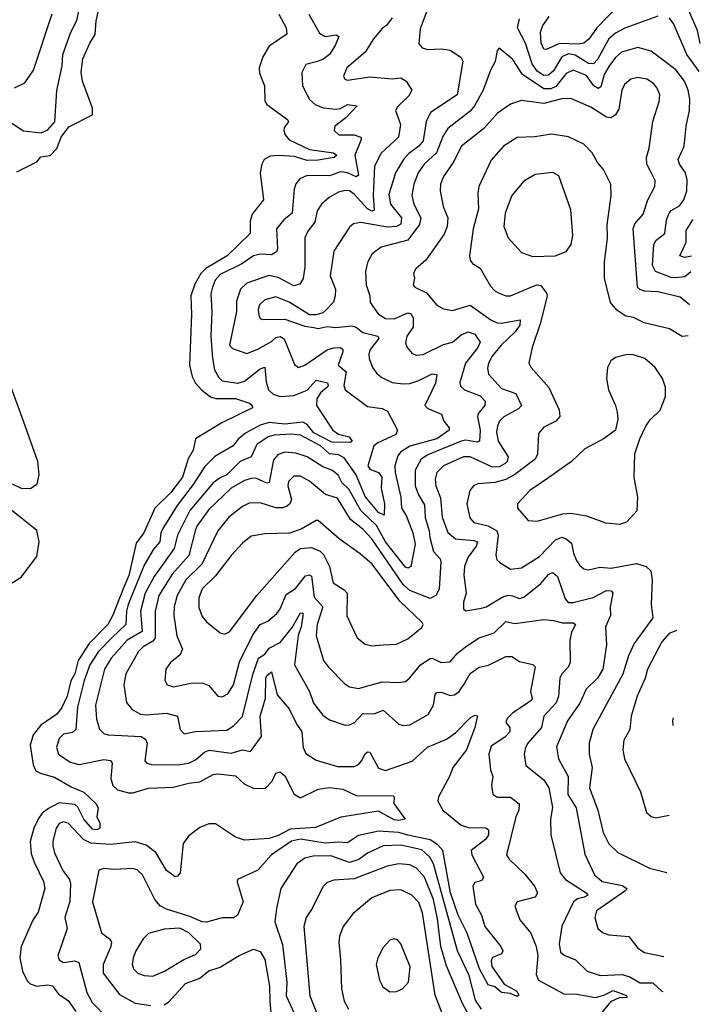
# Model space of a CAD drawing. Extents: x 1552294 to 1694791, y 811929 to 917222.
# Tile 634 of 643: x 1691208 to 1694255, y 895486 to 899891. Entities that reach past the tile are written whole.
import ezdxf

# ---------------------------------------------------------------- set-up
doc = ezdxf.new("R2010")
doc.units = 0

msp = doc.modelspace()

# ---------------------------------------------------------------- linework, layer by layer
at = {"layer": '0CON10XD'}
for points in [[(1691195, 899210), (1691284.6, 899255), (1691302.9, 899277.1), (1691345, 899283.6), (1691374, 899315), (1691393.9, 899365), (1691428.3, 899411.7), (1691534, 899465), (1691534.3, 899495), (1691490.3, 899615), (1691484.1, 899655.9), (1691491.6, 899715), (1691521.8, 899785), (1691546.1, 899823.9), (1691551.2, 899885), (1691577.3, 900005)], [(1691165, 899433.8), (1691225, 899393.5), (1691305, 899384), (1691335, 899397.3), (1691365.7, 899434.3), (1691374.7, 899574.7), (1691399.3, 899685), (1691401.7, 899735), (1691436.9, 899835), (1691463.5, 899886.5), (1691475.3, 899935)], [(1693037.1, 899945), (1693000.5, 899850.5), (1692995, 899783.3), (1693010, 899765), (1693035, 899756.7), (1693095, 899760.5), (1693135, 899754.4), (1693183.5, 899723.5), (1693192.5, 899705), (1693167.2, 899555), (1693047.2, 899475), (1693028.4, 899435), (1693015, 899348.5), (1692995.1, 899324.9), (1692948.9, 899291.1), (1692925.8, 899265), (1692891.2, 899205), (1692861, 899109), (1692867.4, 899065), (1692917.1, 899005), (1692913.9, 898976.1), (1692895.1, 898964.9), (1692855, 898962.1), (1692735, 898983.4), (1692702.7, 898977.3), (1692685, 898962.9), (1692614.6, 898855), (1692598.4, 898745), (1692621.4, 898685), (1692620.6, 898655), (1692612.4, 898627.6), (1692578.8, 898591.2), (1692565, 898580), (1692535, 898570), (1692505, 898570.6), (1692415, 898626.6), (1692355, 898651.6), (1692305, 898638.2), (1692282.1, 898615), (1692276.5, 898595), (1692278.3, 898568.3), (1692284.7, 898554.7), (1692295, 898549.1), (1692395, 898551.4), (1692485, 898520.5), (1692525, 898514.2), (1692545, 898509.4), (1692585, 898518.8), (1692623.6, 898513.6), (1692695, 898521.6), (1692715, 898514.7), (1692745, 898491.2), (1692811.4, 898475), (1692815.4, 898465), (1692777.1, 898415), (1692770.7, 898395), (1692772.9, 898375), (1692788.2, 898335), (1692807.4, 898307.4), (1692829.9, 898289.9), (1692875, 898268.5), (1692925, 898261.2), (1692955, 898263.8), (1692995, 898276.2), (1693055, 898306.8), (1693075, 898303.3), (1693069.7, 898265), (1693021.2, 898165), (1693035, 898151.2), (1693096.6, 898126.6), (1693106.7, 898095), (1693131.1, 898065), (1693130, 898055), (1693075, 898015.6), (1692955, 897983.3), (1692913.6, 897956.4), (1692900.6, 897939.4), (1692887.8, 897895), (1692888.4, 897865), (1692914.1, 897755), (1692917.6, 897705), (1692937.7, 897672.3), (1692968.1, 897595), (1692977.9, 897545), (1692959.1, 897445), (1692945, 897437.7), (1692935, 897441.6), (1692845.4, 897555), (1692805, 897627.6), (1692734.9, 897694.9), (1692681.3, 897791.3), (1692650.7, 897820.7), (1692633.2, 897853.2), (1692605, 897875.3), (1692565, 897890.3), (1692495, 897934.8), (1692445, 897952.4), (1692395, 897956.8), (1692365, 897946), (1692345, 897922.2), (1692325, 897820.6), (1692315, 897818.2), (1692265, 897839.4), (1692245, 897838.2), (1692215, 897829.3), (1692154.6, 897795), (1692055, 897699.7), (1692001.4, 897625), (1691993.8, 897605), (1691965.6, 897494.4), (1691891.2, 897411.2), (1691831.1, 897315), (1691815.2, 897245), (1691815.4, 897124.6), (1691805, 897110.7), (1691761.8, 897085), (1691740.8, 897065), (1691683.2, 896965), (1691674.7, 896915), (1691686.3, 896836.3), (1691711.4, 896805), (1691748.8, 896785), (1691775, 896781.6), (1691865, 896788.6), (1691914.2, 896775), (1691926.7, 896715), (1691945, 896696.7), (1691995, 896706.2), (1692135, 896712.8), (1692165, 896731.5), (1692205, 896773.3), (1692251.9, 896961.9), (1692276.8, 897035), (1692305, 897052.7), (1692325, 897078.9), (1692375, 897104.6), (1692428.2, 897171.8), (1692465, 897238.2), (1692475, 897236.4), (1692476.2, 897225), (1692468.9, 897175), (1692454.6, 897135.4), (1692438.5, 897005), (1692505.4, 896885), (1692523.8, 896833.8), (1692565, 896779.4), (1692595, 896759.6), (1692665, 896735.5), (1692685, 896736.5), (1692705, 896745.5), (1692745, 896786.6), (1692795, 896785.3), (1692835, 896802.8), (1692905, 896740), (1692925, 896733.3), (1692955, 896736.7), (1693037.4, 896782.6), (1693060.8, 896825), (1693067.6, 896872.4), (1693075, 896881.5), (1693095, 896882.9), (1693135, 896868.2), (1693155, 896870.8), (1693175, 896886.2), (1693196.8, 896916.8), (1693225, 896966.7), (1693265, 896994.7), (1693306.7, 897003.3), (1693385, 897042.1), (1693411.5, 897041.5), (1693445, 897020), (1693505, 897006), (1693515.5, 896995.5), (1693495.4, 896885.4), (1693502.5, 896855), (1693499.2, 896845), (1693415, 896790.5), (1693390.4, 896765), (1693385, 896747.5), (1693401.5, 896725), (1693402.7, 896705), (1693379.3, 896680.7), (1693319.3, 896640.7), (1693308.8, 896605), (1693315.4, 896535), (1693326, 896505), (1693319.6, 896465), (1693326.3, 896426.3), (1693345, 896413.1), (1693405, 896412.5), (1693443.4, 896383.4), (1693441.8, 896355), (1693428.8, 896325), (1693386.9, 896155), (1693398.6, 896135), (1693469.2, 896069.2), (1693512.1, 896015), (1693525.6, 895985), (1693515.7, 895965), (1693434.7, 895945.3), (1693424.4, 895925), (1693447.5, 895865), (1693495.6, 895805), (1693519.6, 895745), (1693527.2, 895705), (1693519.6, 895619.6), (1693530.4, 895595), (1693643.8, 895533.8), (1693701.7, 895531.7), (1693785, 895516.7), (1693822.6, 895527.4), (1693865, 895548.8), (1693925, 895526.1), (1693926.2, 895515), (1693895, 895517.5), (1693852.2, 895497.8), (1693815, 895451.4)], [(1693895, 899960.3), (1693791.6, 899855), (1693756.2, 899803.8), (1693733.6, 899786.4), (1693709, 899781), (1693625.1, 899784.9), (1693565, 899757.1), (1693555, 899759.5), (1693542.5, 899785), (1693538.9, 899835), (1693550.3, 899865), (1693578.4, 899905)], [(1694254.8, 899784), (1694242.1, 899842.1), (1694192.5, 899955)], [(1691185, 899586.2), (1691232.2, 899607.8), (1691270.4, 899665), (1691353.5, 899916.5)], [(1692368.8, 899915), (1692400.5, 899855), (1692403.4, 899826.6), (1692325, 899771.8), (1692296.2, 899725), (1692280.3, 899675), (1692281.7, 899651.7), (1692304.4, 899595), (1692305, 899526.2), (1692315, 899511.1), (1692407.5, 899445), (1692411.4, 899435), (1692392.3, 899407.7), (1692390.8, 899395), (1692397.3, 899375), (1692415, 899353.4), (1692505, 899310), (1692613.3, 899295), (1692628, 899285), (1692616.2, 899275), (1692545, 899262.2), (1692495, 899261.1), (1692438.2, 899278.2), (1692365, 899283.7), (1692329.6, 899280.4), (1692302.2, 899265), (1692291.8, 899245), (1692285.4, 899205), (1692299.6, 899085), (1692249.4, 899020.6), (1692240.6, 898989.4), (1692239.3, 898935), (1692137.8, 898835), (1692041.8, 898778.2), (1692018.9, 898755), (1691992, 898708), (1691974.8, 898655), (1691977.4, 898572.6), (1691969.2, 898345), (1691980, 898295), (1691994.8, 898264.8), (1692023.1, 898233.1), (1692063.2, 898203.2), (1692086.9, 898196.9), (1692175, 898196.9), (1692236.7, 898175), (1692248.8, 898165), (1692250, 898155), (1692113.3, 898086.7), (1691995, 898016.2), (1691985.2, 897965.2), (1691963.2, 897926.8), (1691937.2, 897845), (1691885, 897775.6), (1691813.3, 897705), (1691764.3, 897595), (1691730.2, 897549.8), (1691697.1, 897405), (1691670.9, 897345), (1691625, 897227.7), (1691602.3, 897185), (1691519.5, 897100.5), (1691470.5, 897025), (1691455, 896965.3), (1691436.8, 896933.2), (1691420.7, 896865), (1691395, 896810.4), (1691374.6, 896785), (1691303.1, 896735), (1691268.2, 896691.8), (1691255.2, 896645), (1691268.1, 896558.1), (1691281, 896531), (1691305, 896518.2), (1691365, 896503.1), (1691439.5, 896459.5), (1691495, 896435.8), (1691549.5, 896385), (1691560, 896365), (1691553.3, 896325), (1691567, 896297), (1691567.5, 896275), (1691553, 896267), (1691535, 896270), (1691495.7, 896315), (1691468.8, 896368.8), (1691455, 896380.6), (1691385, 896387.9), (1691337.1, 896362.9), (1691308.9, 896341.1), (1691292.6, 896317.4), (1691271.7, 896275), (1691255.3, 896215), (1691260.5, 896160.5), (1691272.7, 896122.7), (1691315, 896036), (1691320.8, 896005), (1691290.9, 895899.1), (1691266.7, 895863.3), (1691214.6, 895745.4), (1691208.7, 895695), (1691221.1, 895635), (1691241.5, 895591.5), (1691255, 895578.1), (1691285, 895567.8), (1691335, 895574.2), (1691355, 895568.6), (1691382.4, 895532.4), (1691425, 895504.2), (1691459.2, 895455)], [(1692502.5, 899915), (1692550.9, 899830.9), (1692575, 899816.1), (1692625, 899822.5), (1692636.2, 899815), (1692620.8, 899775), (1692595, 899735.5), (1692565, 899713.2), (1692535, 899702.8), (1692489.4, 899690.6), (1692471.8, 899655), (1692474.5, 899595.5), (1692505, 899533.1), (1692531.2, 899511.2), (1692566.8, 899496.8), (1692625, 899490.1), (1692645, 899493.8), (1692675, 899512.1), (1692718.2, 899505), (1692668.8, 899451.2), (1692619.6, 899415), (1692615.7, 899395.7), (1692636.4, 899376.4), (1692705, 899376.4), (1692735.5, 899365), (1692737.5, 899355), (1692708.9, 899285), (1692724.8, 899195.2), (1692715, 899187.5), (1692675.5, 899205.5), (1692645, 899209.6), (1692595, 899192.3), (1692495, 899193.1), (1692461.6, 899178.4), (1692444.1, 899155.9), (1692437.4, 899132.6), (1692427.8, 899025), (1692390.3, 898995), (1692357.8, 898955), (1692362.7, 898865), (1692358.2, 898851.8), (1692335, 898839.4), (1692285, 898842.4), (1692255.1, 898834.9), (1692202, 898798), (1692105, 898750.3), (1692083.6, 898725), (1692071.1, 898695), (1692063.4, 898665), (1692068.1, 898585), (1692064, 898475), (1692070.8, 898375), (1692080.5, 898325), (1692099.8, 898289.8), (1692115, 898275.9), (1692185.2, 898264.8), (1692215, 898273.8), (1692285, 898328.9), (1692305, 898336.4), (1692311.3, 898271.3), (1692322.2, 898235), (1692342.9, 898215), (1692375, 898204.8), (1692435, 898209.6), (1692495, 898234), (1692535, 898278.9), (1692586.1, 898266.1), (1692589.3, 898255), (1692583.5, 898245), (1692555, 898222.3), (1692538.8, 898195), (1692536.3, 898165), (1692610, 898055), (1692635, 898037.2), (1692683.3, 898025), (1692696.1, 898005), (1692688.8, 897998.8), (1692605, 898000.9), (1692525, 898043), (1692495, 898080.3), (1692475, 898090.4), (1692395, 898081.2), (1692325, 898088.4), (1692285, 898076.9), (1692218.8, 898041.2), (1692186.7, 898015), (1692163.8, 897985), (1692082.5, 897937.5), (1692037.2, 897892.8), (1691985, 897811.1), (1691912.6, 897717.4), (1691848.5, 897615), (1691840.2, 897595), (1691836, 897555), (1691808, 897522), (1691765, 897451.3), (1691694.3, 897275), (1691686.4, 897245), (1691683.3, 897185), (1691621.2, 897125), (1691561.6, 897065), (1691522.3, 897005), (1691496.8, 896935), (1691467.3, 896815), (1691459, 896715), (1691445, 896702.5), (1691405, 896695.3), (1691384.8, 896675.2), (1691373.2, 896635), (1691381.8, 896605), (1691435, 896570), (1691475, 896559), (1691585, 896581.8), (1691615, 896576.8), (1691623.1, 896565), (1691616.7, 896496.7), (1691624.7, 896465), (1691646.4, 896446.4), (1691695, 896433), (1691715, 896433), (1691785, 896453.3), (1691895, 896457.4), (1691965, 896476.2), (1692015, 896481.3), (1692075, 896514.3), (1692095, 896517.6), (1692175, 896508.4), (1692213.2, 896473.2), (1692253.7, 896453.7), (1692307.7, 896452.3), (1692338.6, 896485), (1692355, 896520), (1692375, 896526.2), (1692395, 896508), (1692437.1, 896427.1), (1692465, 896410.4), (1692545, 896448.2), (1692595, 896456.2), (1692655, 896448.7), (1692715, 896420), (1692879.6, 896419.6), (1692884.3, 896414.3), (1692883.3, 896385), (1692933.8, 896315), (1692905, 896308.2), (1692885, 896311.9), (1692815, 896350.6), (1692646.2, 896323.8), (1692532, 896278), (1692419.5, 896270.5), (1692365, 896241.2), (1692325, 896228.5), (1692215, 896221), (1692174.8, 896234.8), (1692085, 896293), (1692055, 896293.9), (1692015, 896277.7), (1691965, 896240), (1691940, 896205), (1691926.1, 896073.9), (1691915, 896059.2), (1691905, 896056.9), (1691865, 896084.6), (1691818.4, 896165), (1691775, 896198.4), (1691725, 896213.9), (1691615, 896201.6), (1691526.8, 896206.8), (1691493.5, 896223.5), (1691425, 896297.4), (1691405, 896302.9), (1691385, 896295.4), (1691371.7, 896275), (1691356.1, 896216.1), (1691357.1, 896195), (1691365, 896163.3), (1691401.2, 896085), (1691430.8, 896045), (1691435.2, 896025), (1691433.4, 895946.6), (1691410.9, 895875), (1691420.6, 895825), (1691396.6, 895755), (1691379.5, 895705), (1691385.4, 895685.4), (1691405, 895674), (1691455, 895681.2), (1691473.3, 895673.3), (1691509.6, 895539.6), (1691533.3, 895495), (1691601.6, 895425)], [(1692875, 899899.2), (1692849.5, 899865), (1692833, 899853), (1692792.2, 899805), (1692754, 899746), (1692673.3, 899675), (1692658, 899638), (1692663.8, 899625), (1692675, 899620.8), (1692775, 899635.5), (1692875, 899626.7), (1692915, 899630), (1692937.5, 899615), (1692964, 899575), (1692950.4, 899549.6), (1692899.1, 899500.9), (1692891.1, 899485), (1692912.4, 899422.4), (1692903.3, 899365), (1692826.6, 899293.4), (1692796.8, 899235), (1692790.9, 899105), (1692795, 899038), (1692785, 899034.8), (1692765, 899044.8), (1692705, 899110.5), (1692685, 899124.7), (1692665, 899127.1), (1692635, 899118.7), (1692593.1, 899095), (1692559.1, 899065), (1692540, 899035), (1692529.6, 898985), (1692497.9, 898945), (1692485.3, 898914.7), (1692484.7, 898784.7), (1692477.1, 898732.9), (1692462.8, 898707.2), (1692435, 898700.6), (1692365, 898737.8), (1692323.1, 898746.9), (1692225, 898712.9), (1692196, 898685), (1692179, 898631), (1692178.2, 898585), (1692147.7, 898435), (1692160.2, 898420.2), (1692225, 898397.5), (1692275, 898417.4), (1692335, 898451.4), (1692355, 898469.8), (1692375, 898474), (1692392.5, 898462.5), (1692438.2, 898348.2), (1692455.6, 898335.6), (1692485, 898345.3), (1692585, 898414.4), (1692615, 898423.5), (1692645, 898423.9), (1692654.6, 898415), (1692655.3, 898405), (1692634.6, 898345), (1692669.7, 898315), (1692659.7, 898255), (1692664.8, 898234.8), (1692765, 898160.5), (1692831.4, 898151.4), (1692855, 898139.4), (1692899.4, 898055), (1692891.9, 898035), (1692811.3, 897998.7), (1692793.2, 897985), (1692766.3, 897895), (1692775, 897880.5), (1692815, 897865.6), (1692828.7, 897845), (1692826, 897795), (1692841.9, 897725), (1692840, 897675), (1692815, 897686.6), (1692755, 897757.9), (1692715.1, 897855.1), (1692660.9, 897930.9), (1692635, 897944.5), (1692595, 897949.4), (1692555, 897985.1), (1692465, 898031.6), (1692425, 898037.3), (1692347.1, 898032.9), (1692320, 898025), (1692270, 897990), (1692244, 897936), (1692195.9, 897914.1), (1692135.6, 897855), (1692105, 897842.1), (1692075, 897819.5), (1691969.7, 897695), (1691914.8, 897585), (1691900.4, 897525), (1691810.4, 897399.6), (1691770.7, 897325), (1691748.7, 897245), (1691756.6, 897153.4), (1691689.8, 897115), (1691617.5, 897035), (1691587.6, 896985), (1691547.1, 896825), (1691551.7, 896761.7), (1691565, 896717.1), (1691585, 896698.5), (1691605, 896692.5), (1691752.5, 896685), (1691772, 896672), (1691778.8, 896655), (1691769.2, 896575), (1691778, 896565), (1691798.7, 896558.7), (1691915, 896557.9), (1691965, 896565.8), (1691995, 896579.4), (1692035.7, 896614.3), (1692056.3, 896623.6), (1692155, 896610.2), (1692205, 896624), (1692242.1, 896617.9), (1692290.9, 896685), (1692285.2, 896775), (1692308.3, 896855), (1692310.4, 896945), (1692315, 896957.5), (1692335, 896973.1), (1692360.9, 896870.9), (1692415, 896807.5), (1692448.2, 896738.2), (1692470.9, 896705), (1692476.5, 896635), (1692488.9, 896608.9), (1692535, 896578.6), (1692630.5, 896550.5), (1692705, 896550.4), (1692725, 896558.8), (1692738.7, 896575), (1692755, 896606.9), (1692765, 896615.6), (1692775, 896614.4), (1692815, 896542.2), (1692845, 896531.8), (1692965, 896574.1), (1693033.5, 896636.5), (1693118, 896672), (1693158.9, 896701.1), (1693225, 896767.5), (1693245, 896780), (1693257.5, 896777.5), (1693245.6, 896725), (1693207.7, 896625), (1693146.5, 896545), (1693132.3, 896505), (1693083.6, 896415), (1693080.6, 896395), (1693102.2, 896355), (1693185, 896288.2), (1693217.2, 896277.2), (1693295, 896276.5), (1693306.2, 896266.2), (1693306.2, 896245), (1693294.8, 896225), (1693228.5, 896175), (1693231.5, 896155), (1693283.6, 896055), (1693278.8, 896041.2), (1693264.1, 896035.9), (1693245, 896030.8), (1693236.8, 896015), (1693249.2, 895935), (1693275.5, 895885.5), (1693289.7, 895835), (1693362.5, 895745), (1693370.5, 895725), (1693365, 895712), (1693324.5, 895695.5), (1693319.2, 895680.8), (1693321.4, 895655), (1693377, 895577), (1693433.9, 895545), (1693442.7, 895527.3), (1693435, 895520.8), (1693405, 895535.5), (1693365, 895539.6), (1693334.5, 895564.5), (1693305, 895574.1), (1693266.9, 895645), (1693211, 895805), (1693171.6, 895885), (1693136.6, 895985), (1693102.3, 896175), (1693080, 896200), (1693045, 896222.1), (1692945, 896243.6), (1692905, 896254.2), (1692815, 896260.9), (1692725, 896241.6), (1692675, 896208.4), (1692635, 896212), (1692575, 896207), (1692465, 896225.1), (1692425, 896215.9), (1692336.2, 896155), (1692273.7, 896086.3), (1692183.8, 896045), (1692182, 896035), (1692208.1, 895945), (1692184, 895885), (1692165, 895873.1), (1692115, 895873.5), (1692045, 895853.6), (1692025, 895855.4), (1691969.7, 895879.7), (1691865, 895911.5), (1691837.1, 895927.1), (1691812.9, 895955), (1691758.5, 896065), (1691735, 896087.9), (1691715, 896093.8), (1691630.5, 896089.5), (1691585, 896094.5), (1691563.4, 896086.6), (1691533.8, 895945), (1691575, 895806.2), (1691609.8, 895779.8), (1691618.8, 895765), (1691616.7, 895745), (1691581.6, 895665), (1691582.4, 895625), (1691655, 895530.8), (1691725, 895492.1), (1691795, 895481.5)], [(1694065, 899906.1), (1693917, 899853), (1693875, 899831.1), (1693845, 899805.3), (1693795, 899712.7), (1693776.9, 899693.1), (1693755, 899694.3), (1693695, 899732.5), (1693665, 899738.6), (1693634.9, 899725.1), (1693598.1, 899661.9), (1693575, 899642.2), (1693555, 899640.7), (1693525, 899660), (1693502.6, 899692.6), (1693471.9, 899785), (1693436.7, 899855), (1693445.6, 899894.4)], [(1694249.5, 899659.5), (1694193.9, 899735), (1694134.2, 899874.2), (1694115, 899898.9)], [(1694211.9, 898763), (1694185, 898740), (1694145, 898736.4), (1694125, 898737.2), (1694053.5, 898765), (1694041.2, 898791.2), (1694046, 898885), (1694057.5, 898905), (1694096.1, 898935), (1694103.8, 898995), (1694115.9, 899025), (1694125, 899036.6), (1694162.3, 899057.7), (1694181.5, 899085), (1694193.9, 899125), (1694195.9, 899175), (1694188.4, 899205), (1694161.6, 899245), (1694155.9, 899265), (1694182, 899325), (1694191.2, 899415), (1694206.1, 899483.9), (1694207.8, 899535), (1694200.2, 899575), (1694183.3, 899615), (1694145, 899666.7), (1694035, 899749.2), (1693975, 899766.6), (1693901.8, 899745), (1693875, 899721.3), (1693845, 899681.6), (1693825.1, 899644.9), (1693809.7, 899590.3), (1693797.4, 899582.6), (1693778.8, 899595), (1693745, 899641), (1693685, 899665.2), (1693655, 899650.6), (1693607.9, 899592.1), (1693585, 899581.5), (1693555, 899580.8), (1693459.5, 899645), (1693415, 899713.1), (1693355, 899763.3), (1693345, 899752.5), (1693336.1, 899703.9), (1693315.4, 899664.6), (1693282.4, 899575), (1693244.7, 899505), (1693225, 899481.8), (1693125, 899404.6), (1693101.7, 899368.3), (1693074.6, 899295.4), (1693018.4, 899245), (1692992.4, 899205), (1692972.6, 899155), (1692964.3, 899104.3), (1692971.8, 899065), (1693003.8, 899005), (1692998.6, 898975), (1692945.7, 898904.3), (1692826.8, 898873.2), (1692786.4, 898843.6), (1692764.6, 898805), (1692756.9, 898765), (1692759.1, 898705), (1692775.9, 898655.9), (1692776.5, 898625), (1692813.5, 898575), (1692845, 898554.7), (1692885, 898553.3), (1692945, 898579.5), (1692960, 898575), (1692969.8, 898555), (1692969, 898515), (1692941.1, 898475), (1692935.5, 898445.5), (1692942.2, 898425), (1692965, 898396.9), (1692985, 898390), (1693015, 898393.3), (1693105, 898438), (1693145, 898448.7), (1693185, 898481.2), (1693215, 898494.6), (1693245, 898483.5), (1693268.9, 898448.9), (1693259.4, 898425), (1693203.8, 898355), (1693177.8, 898267.8), (1693182, 898252), (1693199.5, 898235), (1693268.7, 898208.7), (1693291.8, 898185), (1693289.6, 898165), (1693261.2, 898128.8), (1693257.2, 898115), (1693270, 898055), (1693266.9, 898005), (1693255, 898001.4), (1693205, 898009.7), (1693185, 898005.7), (1693035.7, 897944.3), (1693004.7, 897925), (1692979, 897875), (1692978.3, 897805), (1692993, 897765), (1693019.9, 897719.9), (1693023.3, 897663.3), (1693041.8, 897605), (1693044.8, 897574.8), (1693061.3, 897511.3), (1693089.7, 897479.8), (1693094.1, 897465), (1693086, 897344), (1693070.3, 897315), (1693045, 897301.5), (1692955, 897337.4), (1692924.1, 897364.1), (1692785, 897568.9), (1692745, 897612.3), (1692688.9, 897655), (1692630.8, 897750.8), (1692577.4, 897767.4), (1692505, 897827.1), (1692465, 897848.6), (1692435, 897849.2), (1692411.6, 897825), (1692408.9, 897805), (1692424.7, 897745), (1692416.9, 897725), (1692405.1, 897714.9), (1692385, 897707.4), (1692355, 897706.7), (1692285, 897729.7), (1692235, 897727.8), (1692205, 897712.5), (1692144.7, 897665), (1692096, 897604), (1692024.3, 897455.7), (1691952.2, 897385), (1691913, 897315), (1691900, 897265), (1691898.9, 897225), (1691911.6, 897135), (1691937.1, 897075), (1691925, 897047.5), (1691883.1, 897015), (1691863.3, 896985), (1691857.5, 896935), (1691868.8, 896915), (1691897.1, 896907.1), (1691975, 896922.7), (1692025, 896924.5), (1692055, 896913.1), (1692095, 896864.3), (1692115, 896862.5), (1692139.4, 896875), (1692165, 896916), (1692191.8, 897018.2), (1692251.4, 897138.6), (1692285, 897185.7), (1692319.1, 897200.9), (1692360, 897235), (1692374.8, 897255.2), (1692401, 897319), (1692443.6, 897346.4), (1692487.3, 897402.7), (1692505, 897407.8), (1692515, 897401.2), (1692527.2, 897307.2), (1692564.7, 897265), (1692540.2, 897185), (1692535.3, 897135), (1692568.8, 897025), (1692590, 896995), (1692661.9, 896921.9), (1692685, 896906.5), (1692725, 896899.1), (1692831.3, 896928.7), (1692904.6, 896925.4), (1692935, 896931.1), (1692955, 896946.7), (1693002, 897005), (1693045, 897034), (1693055, 897034.6), (1693095, 897015.4), (1693135, 897018.8), (1693166.9, 897055), (1693204.5, 897085.5), (1693265.6, 897125), (1693332, 897148), (1693385, 897198.7), (1693425, 897190.4), (1693555, 897207.8), (1693597.5, 897202.5), (1693637.2, 897192.8), (1693685, 897192.9), (1693695.5, 897185.5), (1693678.5, 897151.5), (1693670.5, 897115), (1693672.3, 897015), (1693663.8, 896995), (1693635.4, 896965), (1693625.3, 896945), (1693619.7, 896865), (1693610.3, 896835), (1693554.6, 896775), (1693543.2, 896725), (1693482.8, 896655), (1693471.8, 896635), (1693466.8, 896605), (1693474.5, 896555), (1693555, 896490), (1693576.4, 896455), (1693592.6, 896367.4), (1693584.6, 896315), (1693586.2, 896245), (1693627.5, 896075), (1693651.5, 896045), (1693743.8, 895985), (1693750.9, 895975), (1693735.6, 895965), (1693705, 895958.3), (1693687, 895945), (1693634.7, 895835.3), (1693623.3, 895756.7), (1693629.5, 895719.5), (1693645, 895706.9), (1693696.2, 895685), (1693748, 895635), (1693806, 895616), (1693905, 895619.6), (1693939.2, 895609.2), (1693985, 895583), (1694042.1, 895582.1), (1694082.5, 895545), (1694086.6, 895543)], [(1694205.8, 898614.7), (1694165, 898649.7), (1694065, 898673.2), (1694005, 898676.7), (1693983.9, 898683.9), (1693973.2, 898695), (1693954.8, 898955.2), (1693962.2, 898977.8), (1693998.8, 899021.2), (1694019.3, 899085), (1694051.5, 899145), (1694052, 899172), (1694036.1, 899203.9), (1694015.4, 899245), (1694013.7, 899273.7), (1694025.5, 899315.5), (1694042.7, 899435), (1694070, 899525), (1694073.5, 899555), (1694062.1, 899585), (1694045, 899605.4), (1694015, 899624.6), (1693975, 899631.5), (1693944.2, 899625), (1693915, 899601.4), (1693903.1, 899575), (1693889.4, 899490.6), (1693875.3, 899464.7), (1693855, 899451.8), (1693835, 899455.3), (1693765, 899500), (1693675, 899538.9), (1693635, 899536.7), (1693555, 899516.3), (1693455, 899529.6), (1693405, 899512.3), (1693347.2, 899472.8), (1693285.5, 899404.5), (1693185.6, 899324.4), (1693148.2, 899251.8), (1693105, 899190), (1693092.5, 899155), (1693090, 899125), (1693103.3, 899055), (1693125.3, 899005), (1693122.2, 898965), (1693108.5, 898931.5), (1693026.9, 898815), (1692979.4, 898775), (1692971.4, 898755), (1692975.6, 898735), (1692970, 898705), (1692977.5, 898695), (1693028.9, 898668.9), (1693075, 898614.3), (1693105, 898597.8), (1693145, 898590.6), (1693225, 898613.3), (1693317.8, 898547.8), (1693345, 898535.3), (1693365, 898533.4), (1693448.2, 898548.2), (1693446.9, 898525), (1693425.6, 898495), (1693362.9, 898435), (1693322.5, 898385), (1693306.4, 898355), (1693301.7, 898331.7), (1693307.1, 898305), (1693365, 898240.6), (1693428.8, 898218.8), (1693454, 898165), (1693440.3, 898149.7), (1693375.4, 898115), (1693356, 898095), (1693346.6, 898073.4), (1693343, 898045), (1693350.7, 898005), (1693394, 897935), (1693389.7, 897915), (1693380.8, 897905), (1693355, 897890.5), (1693325, 897889.6), (1693225, 897935.7), (1693195, 897934.7), (1693104.6, 897895), (1693075.3, 897865), (1693068.1, 897835), (1693071.2, 897805), (1693091.2, 897751.2), (1693099.3, 897665), (1693125, 897597.3), (1693158.9, 897568.9), (1693241.5, 897561.5), (1693257.5, 897555), (1693252.1, 897535), (1693213.6, 897485), (1693198.6, 897445), (1693196.4, 897406.4), (1693207.3, 897325), (1693194.5, 897285), (1693194.2, 897254.2), (1693206, 897246), (1693275, 897258.8), (1693295.7, 897265), (1693370.7, 897309.3), (1693395, 897316.4), (1693413.9, 897313.9), (1693445, 897302.2), (1693465, 897308), (1693541.6, 897368.4), (1693575, 897409.6), (1693595, 897418.2), (1693615, 897400.8), (1693649.9, 897299.9), (1693663.6, 897283.6), (1693685, 897283.6), (1693775, 897306.1), (1693835, 897337.2), (1693855, 897335.4), (1693862.7, 897325), (1693851.8, 897265), (1693853.1, 897225), (1693830.9, 897175), (1693835.3, 897095), (1693818.4, 896985), (1693793.9, 896945), (1693743.4, 896896.6), (1693715.9, 896834.1), (1693660.4, 896755), (1693611.2, 896638.8), (1693620.4, 896585), (1693664, 896505), (1693661.9, 896425), (1693699.8, 896365), (1693738.2, 896158.2), (1693780.7, 896065), (1693815, 896036.3), (1693905, 896018.4), (1693925.8, 896005), (1693921.4, 895995), (1693790, 895905), (1693782.3, 895875), (1693795.6, 895825), (1693817.2, 895807.2), (1693845, 895796.9), (1693935, 895790), (1693975, 895737.1), (1694005, 895718.9), (1694092.1, 895700.9)], [(1694200.1, 898477.3), (1694173.4, 898473.4), (1694117.2, 898507.2), (1694004.1, 898534.1), (1693955, 898558.5), (1693921.2, 898565), (1693881.4, 898591.4), (1693853.3, 898625), (1693825.6, 898735), (1693825.5, 898805.5), (1693839.1, 898915), (1693837.4, 898972.6), (1693856.4, 899105), (1693853.6, 899155), (1693820.7, 899220.7), (1693795, 899252), (1693771.1, 899295), (1693734.1, 899334.1), (1693665, 899366.8), (1693588.9, 899378.9), (1693513.9, 899366.1), (1693435, 899363.1), (1693373.3, 899325), (1693318.3, 899261.7), (1693263.5, 899145), (1693259.1, 899115), (1693262.7, 899045), (1693238.1, 898955), (1693222.2, 898835), (1693224.3, 898815), (1693235, 898800), (1693268.8, 898778.8), (1693315, 898699.4), (1693335, 898677.8), (1693355, 898666.7), (1693385, 898655.7), (1693405, 898655.6), (1693503.1, 898696.9), (1693525, 898704.7), (1693541.1, 898701.1), (1693567, 898667), (1693569.5, 898655), (1693540, 898535), (1693501.5, 898425), (1693487.1, 898355), (1693497.5, 898335), (1693576.7, 898245), (1693623.3, 898145), (1693625.6, 898115.6), (1693608.6, 898095), (1693555, 898067.8), (1693530.8, 898039.2), (1693526.7, 897946.7), (1693515.5, 897924.5), (1693425, 897856.5), (1693385, 897833.5), (1693335, 897821.2), (1693258.8, 897815), (1693239.4, 897805), (1693223.1, 897785), (1693209.3, 897725), (1693222.7, 897662.7), (1693241.6, 897641.6), (1693305, 897627.4), (1693344.1, 897604.1), (1693350.5, 897585), (1693339.1, 897495), (1693343.3, 897475), (1693356.7, 897463.3), (1693405, 897432.7), (1693455, 897439.5), (1693535, 897489.2), (1693606.5, 897563.5), (1693635, 897576), (1693655, 897568.8), (1693678.6, 897548.6), (1693686.5, 897505), (1693701.1, 897471.1), (1693715, 897448.6), (1693733.9, 897433.9), (1693755, 897429.5), (1693805, 897441.5), (1693855, 897437.9), (1693968.7, 897458.7), (1694011.9, 897445), (1694033.5, 897425), (1694039.4, 897385), (1694035.5, 897275.5), (1694042.9, 897215), (1693958.9, 897101.1), (1693933.3, 897045), (1693907.5, 896962.5), (1693773.2, 896715), (1693756.8, 896655), (1693757.5, 896605), (1693770, 896545), (1693758.8, 896455), (1693795.9, 896355), (1693819.7, 896255), (1693845, 896204.5), (1693885.3, 896165.3), (1694028, 896095), (1694105.3, 896076.4)], [(1693505, 898830.9), (1693605, 898833.8), (1693655, 898854.2), (1693676.9, 898885), (1693684.4, 898925), (1693675, 899040), (1693622.1, 899192.1), (1693595, 899206.9), (1693515, 899198.2), (1693465, 899168.9), (1693410.8, 899105), (1693380.9, 899025), (1693375.5, 898965), (1693395.4, 898915.4), (1693455, 898849.5), (1693505, 898830.9)], [(1694214.8, 898833.6), (1694185, 898826.6), (1694163.2, 898835), (1694192, 898895), (1694191.9, 898948.1), (1694221.4, 898995), (1694221.5, 898996.7)], [(1693895, 897634.3), (1693925.8, 897644.2), (1693971.4, 897695), (1693974.4, 897755), (1693958.5, 897845), (1693961.9, 897948.1), (1693984.2, 898015.8), (1694012.5, 898075), (1694029.8, 898100.2), (1694075.5, 898144.5), (1694098.8, 898205), (1694098.8, 898245), (1694085.8, 898285), (1694052.9, 898335), (1694006, 898375), (1693955, 898391.4), (1693927, 898393), (1693875, 898380), (1693854.5, 898365.5), (1693838.9, 898335), (1693834.3, 898285), (1693844.3, 898235), (1693875.8, 898165), (1693882.9, 898135), (1693885.8, 898104.2), (1693875.8, 898055), (1693825, 898018), (1693738.6, 897971.4), (1693677.5, 897915), (1693570.9, 897839.1), (1693491.1, 897785), (1693436, 897725), (1693436.2, 897705), (1693485, 897650.8), (1693525, 897647.5), (1693640.1, 897679.9), (1693675, 897682.9), (1693745, 897671.8), (1693829.7, 897639.7), (1693895, 897634.3)], [(1691175.3, 897815.3), (1691214.7, 897794.7), (1691256.2, 897793.8), (1691286.1, 897813.9), (1691295.8, 897854.2), (1691289, 897915), (1691225.1, 898095.1), (1691167.5, 898255)], [(1691175, 897372.3), (1691215, 897397.7), (1691285, 897490), (1691295.8, 897555), (1691285, 897605.5), (1691148.9, 897715)], [(1692785, 897090.6), (1692835, 897094.4), (1692895, 897097.8), (1692945, 897121.5), (1693008.3, 897171.7), (1693013.8, 897185), (1693010, 897195), (1692909.7, 897289.7), (1692785.3, 897455), (1692732, 897502), (1692637.9, 897567.9), (1692545, 897650), (1692535, 897650), (1692467.6, 897612.4), (1692415.4, 897594.6), (1692305, 897591.1), (1692245, 897580), (1692205, 897549.1), (1692155, 897494.5), (1692085, 897403.3), (1692025.4, 897345), (1692010, 897305), (1692010.7, 897260.7), (1692025, 897221.4), (1692045, 897196.7), (1692105, 897148.6), (1692125, 897141.9), (1692148.1, 897151.9), (1692269.6, 897315), (1692441, 897509), (1692465, 897525.5), (1692515, 897529.1), (1692553.4, 897513.4), (1692568.8, 897498.8), (1692594.4, 897444.4), (1692611.5, 897371.5), (1692660.8, 897340.7), (1692673.8, 897325), (1692673.4, 897223.4), (1692718.6, 897125), (1692755, 897096.9), (1692785, 897090.6)], [(1694148, 897158.8), (1694115, 897144.7), (1694082.6, 897107.4), (1694019.1, 896985), (1694008.4, 896945), (1693972.7, 896865), (1693945.5, 896775), (1693939.4, 896715), (1693912.4, 896667.6), (1693908.2, 896625), (1693915.5, 896585), (1693987, 896437), (1694013.8, 896345), (1694035, 896326.2), (1694055, 896320), (1694115.4, 896331.8)], [(1694132.7, 896768.1), (1694130, 896755), (1694131.3, 896734)], [(1693275, 895464.7), (1693248.3, 895505), (1693220.3, 895615), (1693167.9, 895725), (1693060.2, 896115), (1693044.6, 896144.6), (1693007.8, 896177.8), (1692915, 896197.7), (1692835, 896195.6), (1692765, 896162.6), (1692725.7, 896134.3), (1692685, 896120.4), (1692600.7, 896150.7), (1692521.3, 896148.7), (1692485, 896140.3), (1692449.6, 896115), (1692377.3, 896005), (1692357.5, 895915), (1692350, 895855), (1692384.3, 895754.3), (1692403.6, 895585), (1692401.4, 895525), (1692456.5, 895405)], [(1693267.4, 895347.4), (1693189.9, 895489.9), (1693118, 895658), (1693093.9, 895745), (1693079.2, 895869.2), (1693060.7, 895955), (1693020.8, 896055), (1692985, 896095.3), (1692955, 896110.7), (1692905, 896115.2), (1692853.8, 896103.8), (1692705, 896047.2), (1692615, 896042.3), (1692585, 896031.9), (1692565, 896012.5), (1692517.9, 895915), (1692491.2, 895875), (1692480, 895835), (1692507.5, 895525), (1692570.9, 895365)], [(1693129.1, 895369.1), (1693067.4, 895527.4), (1693011.6, 895895), (1692995, 895942.2), (1692964.3, 895975), (1692915, 895997.8), (1692865, 895995.6), (1692785, 895962.2), (1692699.2, 895890.8), (1692656.5, 895835), (1692639.2, 895790.8), (1692636.2, 895765), (1692644, 895685), (1692649.5, 895555), (1692660.9, 895500.9), (1692680.6, 895465)], [(1691805, 895612.2), (1691856, 895634), (1691942.4, 895687.6), (1691995, 895708.8), (1692018.5, 895735), (1692017.3, 895755), (1691965, 895805.8), (1691925, 895827.4), (1691855, 895822.2), (1691785, 895802.7), (1691760.4, 895779.6), (1691728.2, 895725), (1691716.2, 895695), (1691712.5, 895665), (1691717.3, 895645), (1691737.1, 895625), (1691765, 895614.7), (1691805, 895612.2)], [(1692865, 895542.9), (1692895, 895543.1), (1692922, 895555), (1692948.6, 895585), (1692955.4, 895654.6), (1692915, 895756.7), (1692900, 895775), (1692885, 895780), (1692865, 895773.8), (1692835, 895741.2), (1692811.4, 895695), (1692804.4, 895665), (1692818.6, 895595), (1692834, 895565), (1692865, 895542.9)], [(1691855, 895483.8), (1691875, 895496.7), (1691950.5, 895579.5), (1692015, 895603.9), (1692055, 895636.9), (1692105, 895652.8), (1692190.8, 895705), (1692255, 895733.3), (1692285, 895722.9), (1692305, 895686.2), (1692327.2, 895567.2), (1692327.8, 895502.2), (1692333, 895447)]]:
    msp.add_lwpolyline(points, dxfattribs=at)

doc.saveas('drawing.dxf')
